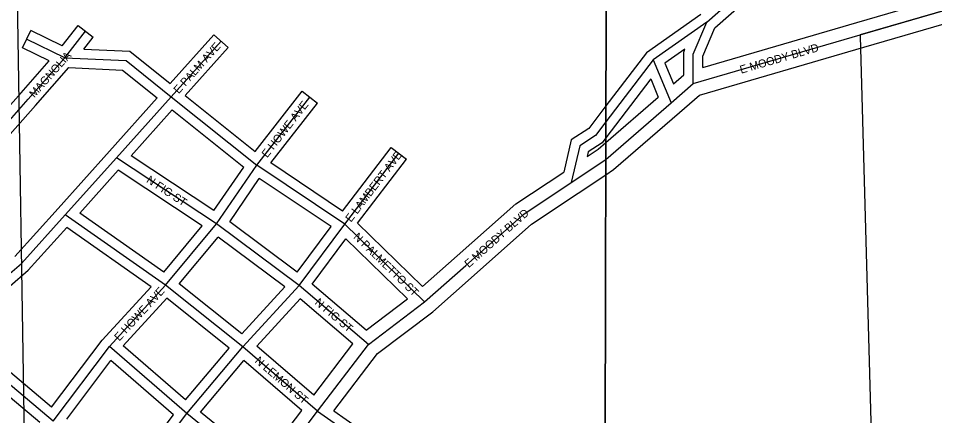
# Model space of a CAD drawing. Extents: x 457167 to 656239, y 1787309 to 1969297.
# Drawn here: x 574853 to 577714, y 1867812 to 1869052 of the extents above; entities that cross this region are included whole.
import ezdxf

# ---------------------------------------------------------------- set-up
doc = ezdxf.new("R2010")
doc.units = 0
for name, color, linetype in [('Level 1', 7, 'Continuous'), ('Level 22', 7, 'Continuous'), ('Level 23', 7, 'Continuous'), ('Level 31', 7, 'Continuous'), ('Level 32', 7, 'Continuous'), ('Level 34', 7, 'Continuous'), ('Level 63', 7, 'Continuous'), ('Level 8', 7, 'Continuous')]:
    doc.layers.add(name, color=color, linetype=linetype)

msp = doc.modelspace()

# ---------------------------------------------------------------- linework, layer by layer
at = {"layer": 'Level 1'}
msp.add_line((574895.419, 1866376.943), (574810.232, 1871605.018), dxfattribs=at)
at = {"layer": 'Level 22'}
for p, q in [((576960.503, 1868848.37), (577482.045, 1868999.986)), ((576891.005, 1868787.792), (576960.503, 1868848.37)), ((576687.643, 1868611.527), (576891.005, 1868787.792)), ((576121.835, 1868166.898), (576250.318, 1868280.44)), ((575946.531, 1868034.186), (576121.835, 1868166.898)), ((575787.61, 1867826.166), (575946.531, 1868034.186)), ((575690.599, 1867699.467), (575787.61, 1867826.166))]:
    msp.add_line(p, q, dxfattribs=at)
for points in [[(577482.045, 1868999.986), (578270.085, 1869229.959), (578336.281, 1869234.91), (578401.205, 1869239.866)], [(576579.268, 1868539.369), (576687.613, 1868611.501), (576687.644, 1868611.527)], [(576250.318, 1868280.44), (576431.09, 1868441.141), (576579.268, 1868539.369)]]:
    msp.add_lwpolyline(points, dxfattribs=at)
at = {"layer": 'Level 23'}
for p, q in [((576990.611, 1868898.777), (577470.88, 1869038.396)), ((576980.14, 1868812.421), (577493.213, 1868961.576)), ((576898.691, 1868847.554), (576930.561, 1868875.332)), ((576687.757, 1868664.561), (576850.964, 1868806.02)), ((576917.29, 1868757.638), (576980.14, 1868812.421)), ((576601.436, 1868506.073), (576687.542, 1868563.399)), ((576115.618, 1868214.785), (576223.831, 1868310.413)), ((576147.187, 1868135.92), (576276.806, 1868250.466)), ((575939.805, 1868079.262), (576068.626, 1868176.786)), ((575975.014, 1868005.577), (576147.187, 1868135.92)), ((575775.476, 1867876.171), (575897.766, 1868036.244)), ((575838.641, 1867827.071), (575975.014, 1868005.577)), ((575658.84, 1867723.785), (575738.966, 1867828.431))]:
    msp.add_line(p, q, dxfattribs=at)
for points in [[(577470.84, 1869038.386), (578262.912, 1869269.534), (578304.021, 1869272.61)], [(577493.252, 1868961.587), (578277.258, 1869190.383), (578339.295, 1869195.023), (578404.25, 1869199.981)], [(576687.541, 1868563.399), (576711.893, 1868579.611), (576917.205, 1868757.565)], [(576629.254, 1868620.701), (576663.333, 1868643.39), (576687.758, 1868664.561)], [(576223.741, 1868310.335), (576406.629, 1868472.918), (576556.142, 1868572.03)], [(576276.895, 1868250.545), (576455.551, 1868409.366), (576601.37, 1868506.029)]]:
    msp.add_lwpolyline(points, dxfattribs=at)
at = {"layer": 'Level 31'}
for p, q in [((577002.596, 1869039.916), (576835.287, 1868922.092)), ((574998.614, 1868928.597), (575063.391, 1869011.364)), ((574998.614, 1868928.597), (574879.096, 1868987.039)), ((575330.558, 1868807.148), (575486.22, 1868980.627)), ((574884.415, 1868799.756), (574998.614, 1868928.597)), ((576835.287, 1868922.092), (576687.894, 1868728.834)), ((576835.287, 1868922.092), (576891.005, 1868787.792)), ((575160.22, 1868616.974), (575330.558, 1868807.148)), ((575330.558, 1868807.148), (575597.707, 1868593.48)), ((575597.707, 1868593.48), (575763.635, 1868805.846)), ((574731.296, 1868627.364), (574884.415, 1868799.756)), ((576687.895, 1868728.835), (576655.109, 1868685.846)), ((575872.561, 1868409.251), (576041.69, 1868630.703)), ((575000.09, 1868438.779), (575160.22, 1868616.974)), ((575472.254, 1868410.48), (575160.22, 1868616.974)), ((575472.254, 1868410.48), (575597.707, 1868593.48)), ((575872.561, 1868409.251), (575597.707, 1868593.48)), ((574863.246, 1868287.078), (575000.09, 1868438.779)), ((575313.369, 1868219.19), (575000.09, 1868438.779)), ((575313.369, 1868219.19), (575472.254, 1868410.48)), ((575730.225, 1868217.923), (575472.254, 1868410.48)), ((575730.225, 1868217.923), (575872.561, 1868409.251)), ((576121.835, 1868166.898), (575872.561, 1868409.251)), ((574804.903, 1868237.024), (574863.246, 1868287.078)), ((575137.935, 1868027.936), (575313.369, 1868219.19)), ((575554.474, 1868026.669), (575313.369, 1868219.19)), ((575554.474, 1868026.669), (575730.225, 1868217.923)), ((575946.531, 1868034.186), (575730.225, 1868217.923)), ((574962.089, 1867794.866), (574654.306, 1868054.083)), ((574962.089, 1867794.866), (575137.935, 1868027.936)), ((575379.005, 1867818.686), (575137.935, 1868027.936)), ((575379.005, 1867818.686), (575554.474, 1868026.669)), ((575787.61, 1867826.166), (575554.474, 1868026.669)), ((575220.08, 1867610.67), (575379.005, 1867818.686)), ((575628.688, 1867618.148), (575379.005, 1867818.686)), ((575787.61, 1867826.166), (576099.311, 1867608.041))]:
    msp.add_line(p, q, dxfattribs=at)
for points in [[(577002.596, 1869039.916), (577361.565, 1869356.24), (577471.383, 1869374.188)], [(576960.503, 1868848.37), (576960.698, 1868940.006), (577002.596, 1869039.916)], [(574998.614, 1868928.597), (575190.156, 1868919.816), (575330.558, 1868807.148)], [(576655.109, 1868685.846), (576606.242, 1868653.856), (576579.268, 1868539.369)]]:
    msp.add_lwpolyline(points, dxfattribs=at)
at = {"layer": 'Level 32'}
for p, q in [((576983.988, 1869063.502), (576814.234, 1868943.956)), ((574865.917, 1868960.087), (574892.275, 1869013.99)), ((574989.965, 1868966.221), (574892.275, 1869013.99)), ((574989.965, 1868966.22), (575039.766, 1869029.853)), ((575039.766, 1869029.853), (575087.016, 1868992.874)), ((575058.081, 1868955.902), (575087.016, 1868992.874)), ((575327.191, 1868848.316), (575463.891, 1869000.662)), ((575463.891, 1869000.662), (575508.55, 1868960.591)), ((574949.997, 1868918.974), (574865.917, 1868960.087)), ((575374.093, 1868810.745), (575508.55, 1868960.591)), ((576934.595, 1868955.333), (576872.205, 1868911.396)), ((574861.964, 1868819.656), (574949.997, 1868918.975)), ((576814.234, 1868943.956), (576688, 1868778.443)), ((574906.866, 1868779.856), (575011.558, 1868897.971)), ((576872.205, 1868911.396), (576898.691, 1868847.555)), ((576827.545, 1868862.469), (576687.789, 1868679.226)), ((576827.545, 1868862.469), (576850.965, 1868806.019)), ((574708.867, 1868647.286), (574861.985, 1868819.678)), ((575137.873, 1868636.991), (575287.081, 1868803.572)), ((575374.093, 1868810.744), (575592.751, 1868635.86)), ((575592.751, 1868635.86), (575739.996, 1868824.316)), ((575739.996, 1868824.316), (575787.276, 1868787.376)), ((574753.727, 1868607.441), (574906.845, 1868779.834)), ((575641.214, 1868600.434), (575787.276, 1868787.376)), ((576688.001, 1868778.443), (576634.374, 1868708.129)), ((575205.738, 1868622.826), (575333.976, 1868765.998)), ((575333.976, 1868765.998), (575557.206, 1868587.456)), ((576687.79, 1868679.226), (576675.843, 1868663.562)), ((574977.814, 1868458.873), (575137.906, 1868637.026)), ((575865.837, 1868449.873), (576017.847, 1868648.911)), ((576017.847, 1868648.911), (576065.533, 1868612.494)), ((575464.198, 1868451.786), (575205.738, 1868622.826)), ((575912.565, 1868412.201), (576065.533, 1868612.494)), ((575045.036, 1868443.911), (575165.241, 1868577.676)), ((575427.806, 1868403.92), (575165.241, 1868577.676)), ((575464.198, 1868451.785), (575557.207, 1868587.456)), ((575865.837, 1868449.873), (575641.215, 1868600.433)), ((575513.292, 1868417.284), (575605.666, 1868552.029)), ((575829.682, 1868401.875), (575605.666, 1868552.029)), ((574842.256, 1868308.596), (574977.814, 1868458.873)), ((575307.953, 1868259.621), (575045.036, 1868443.911)), ((575307.953, 1868259.621), (575427.806, 1868403.92)), ((575724.091, 1868259.938), (575513.292, 1868417.284)), ((575724.091, 1868259.938), (575829.683, 1868401.875)), ((576115.618, 1868214.785), (575912.564, 1868412.201)), ((574884.236, 1868265.558), (575004.596, 1868398.983)), ((575268.136, 1868214.257), (575004.596, 1868398.983)), ((575355.99, 1868223.547), (575477.134, 1868369.401)), ((575685.653, 1868213.756), (575477.134, 1868369.401)), ((575771.082, 1868222.58), (575876.196, 1868363.874)), ((576068.626, 1868176.786), (575876.196, 1868363.874)), ((574826.413, 1868215.948), (574884.236, 1868265.558)), ((575114.853, 1868047.154), (575268.136, 1868214.258)), ((575551.323, 1868067.576), (575355.989, 1868223.547)), ((575551.323, 1868067.576), (575685.653, 1868213.756)), ((575939.805, 1868079.262), (575771.082, 1868222.581)), ((575180.888, 1868030.378), (575316.541, 1868178.265)), ((575511.671, 1868022.456), (575316.541, 1868178.266)), ((575597.543, 1868029.196), (575732.794, 1868176.378)), ((575897.767, 1868036.244), (575732.794, 1868176.378)), ((574957.205, 1867838.203), (574696.322, 1868057.92)), ((574957.205, 1867838.202), (575114.854, 1868047.154)), ((575375.695, 1867861.286), (575180.888, 1868030.378)), ((574920.074, 1867791.028), (574659.191, 1868010.744)), ((575375.695, 1867861.286), (575511.671, 1868022.456)), ((575775.476, 1867876.171), (575597.543, 1868029.198)), ((575004.589, 1867801.385), (575142.534, 1867984.219)), ((575338.056, 1867814.504), (575142.534, 1867984.219)), ((575421.754, 1867822.831), (575557.876, 1867984.174)), ((575738.966, 1867828.431), (575557.875, 1867984.174)), ((575213.875, 1867651.962), (575338.056, 1867814.504)), ((575615.671, 1867667.081), (575421.754, 1867822.831)), ((575838.641, 1867827.071), (576093.067, 1867649.027))]:
    msp.add_line(p, q, dxfattribs=at)
for points in [[(577027.6, 1869021.961), (577374.923, 1869328.024), (577476.222, 1869344.58)], [(576990.611, 1868898.778), (576990.686, 1868933.939), (577027.6, 1869021.961)], [(575058.081, 1868955.902), (575201.301, 1868949.336), (575327.191, 1868848.316)], [(576930.561, 1868875.332), (576930.71, 1868946.072), (576934.596, 1868955.333)], [(575011.558, 1868897.971), (575179.009, 1868890.296), (575287.081, 1868803.571)], [(576634.374, 1868708.129), (576579.789, 1868672.396), (576556.142, 1868572.03)], [(576675.843, 1868663.562), (576632.696, 1868635.317), (576629.254, 1868620.701)]]:
    msp.add_lwpolyline(points, dxfattribs=at)
at = {"layer": 'Level 63'}
for points in [[(536796.8, 1832931.691), (576611.22, 1832825.663), (576708.291, 1878279.4), (536942.564, 1878385.707), (536796.8, 1832931.691)], [(576611.219, 1832825.663), (616425.226, 1832761.92), (616473.71, 1878215.526), (576708.29, 1878279.4), (576611.219, 1832825.663)]]:
    msp.add_lwpolyline(points, dxfattribs=at)
at = {"layer": 'Level 8'}
msp.add_lwpolyline([(578269.983, 1869229.486), (577481.974, 1869000.478), (577481.974, 1868996.478), (577663.034, 1862455.381), (577700.046, 1861131.361), (577619.045, 1861130.361), (577392.042, 1861129.36), (576672.032, 1861136.356), (576671.679, 1861136.353)], dxfattribs=at)

# ---------------------------------------------------------------- texts
at = {"layer": 'Level 34'}
for s, rotation, p in [('E PALM AVE', 48.098017, (575353.956, 1868814.509)), ('E MOODY BLVD', 16.209233, (577109.988, 1868878.81)), ('MAGNOLIA', 48.446864, (574903.496, 1868802.441)), ('E HOWE AVE', 51.997958, (575630.31, 1868614.906)), ('E LAMBERT AVE', 52.629486, (575891.929, 1868414.019)), ('N FIG ST', 326.503919, (575251.029, 1868541.891)), ('E MOODY BLVD', 41.635947, (576259.676, 1868272.035)), ('N PALMETTO ST', 315.805861, (575897.705, 1868367.374)), ('E HOWE AVE', 47.469778, (575168.756, 1868043.046)), ('N FIG ST', 319.653628, (575776.995, 1868161.796)), ('N LEMON ST', 319.303006, (575589.821, 1867979.784))]:
    msp.add_text(s, height=25, rotation=rotation, dxfattribs=at).set_placement(p)

doc.saveas('drawing.dxf')
